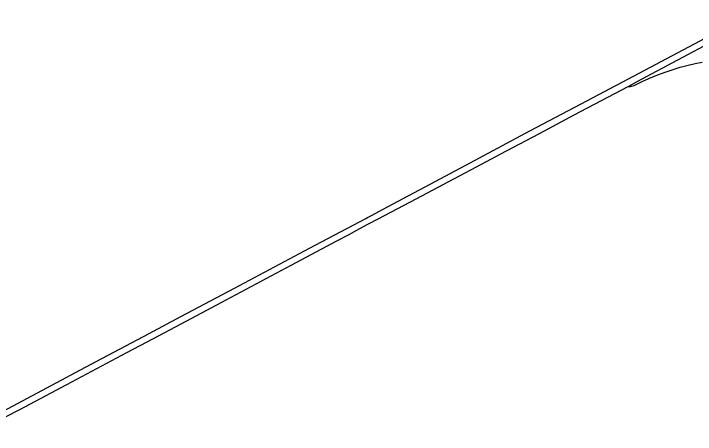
# Model space of a CAD drawing. Extents: x 0 to 34, y 0 to 22.
# Drawn here: x 6.269 to 6.3935, y 15.7986 to 15.8756 of the extents above; entities that cross this region are included whole.
import ezdxf

# ---------------------------------------------------------------- set-up
doc = ezdxf.new("R2010")
doc.units = 0
doc.layers.add('GM_X_Interstate_Route', color=7, linetype='Continuous')
doc.layers.add('GM_X_State_Route', color=7, linetype='Continuous')

msp = doc.modelspace()

# ---------------------------------------------------------------- linework, layer by layer
at = {"layer": 'GM_X_Interstate_Route'}
for points in [[(6.38125299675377, 15.862290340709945), (6.383713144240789, 15.863594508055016), (6.396972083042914, 15.870671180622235), (6.406227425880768, 15.87558962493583)], [(6.2590615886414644, 15.798638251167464), (6.283036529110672, 15.811392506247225), (6.29372880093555, 15.817115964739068), (6.299556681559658, 15.820192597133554), (6.3093387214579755, 15.825383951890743), (6.323066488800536, 15.832700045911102), (6.3333242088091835, 15.838117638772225), (6.333658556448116, 15.838304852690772), (6.33424445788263, 15.838631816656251), (6.337265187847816, 15.840250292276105), (6.347046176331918, 15.845442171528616), (6.352402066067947, 15.848284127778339), (6.363324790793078, 15.854147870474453), (6.373820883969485, 15.859670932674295), (6.384294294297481, 15.865243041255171), (6.396346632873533, 15.871653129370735)], [(6.267645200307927, 15.80187870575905), (6.27010191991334, 15.80319887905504), (6.27871901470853, 15.807772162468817), (6.289662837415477, 15.813587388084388), (6.294554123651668, 15.816179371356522), (6.301535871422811, 15.81989885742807), (6.307822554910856, 15.8232370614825), (6.319692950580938, 15.82955697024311), (6.3280611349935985, 15.83403374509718), (6.330153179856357, 15.83515491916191), (6.332245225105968, 15.836276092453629), (6.3337223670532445, 15.83706027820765), (6.335738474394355, 15.8381302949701), (6.342503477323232, 15.84169420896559), (6.352521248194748, 15.847001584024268), (6.359028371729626, 15.850489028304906), (6.365091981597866, 15.853686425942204), (6.371366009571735, 15.857051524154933), (6.38125299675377, 15.862290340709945)]]:
    msp.add_lwpolyline(points, dxfattribs=at)
at = {"layer": 'GM_X_State_Route'}
for points in [[(6.38125299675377, 15.862290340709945), (6.381478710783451, 15.862272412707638), (6.38167910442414, 15.862278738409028), (6.381884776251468, 15.86231407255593), (6.382108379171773, 15.86237841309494), (6.382329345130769, 15.862461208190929), (6.383836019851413, 15.863191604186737), (6.385041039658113, 15.863733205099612), (6.386508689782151, 15.864333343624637), (6.3879926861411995, 15.864891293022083), (6.389496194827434, 15.865396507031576), (6.390762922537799, 15.865773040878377), (6.392214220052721, 15.866171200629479), (6.393490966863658, 15.866453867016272), (6.394804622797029, 15.866711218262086)], [(6.267645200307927, 15.80187870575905), (6.27010191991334, 15.80319887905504), (6.27871901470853, 15.807772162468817), (6.289662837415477, 15.813587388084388), (6.294554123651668, 15.816179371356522), (6.301535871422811, 15.81989885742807), (6.307822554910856, 15.8232370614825), (6.319692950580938, 15.82955697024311), (6.3280611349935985, 15.83403374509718), (6.330153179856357, 15.83515491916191), (6.332245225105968, 15.836276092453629), (6.3337223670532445, 15.83706027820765), (6.335738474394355, 15.8381302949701), (6.342503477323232, 15.84169420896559), (6.352521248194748, 15.847001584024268), (6.359028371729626, 15.850489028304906), (6.365091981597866, 15.853686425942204), (6.371366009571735, 15.857051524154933), (6.38125299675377, 15.862290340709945)]]:
    msp.add_lwpolyline(points, dxfattribs=at)

doc.saveas('drawing.dxf')
